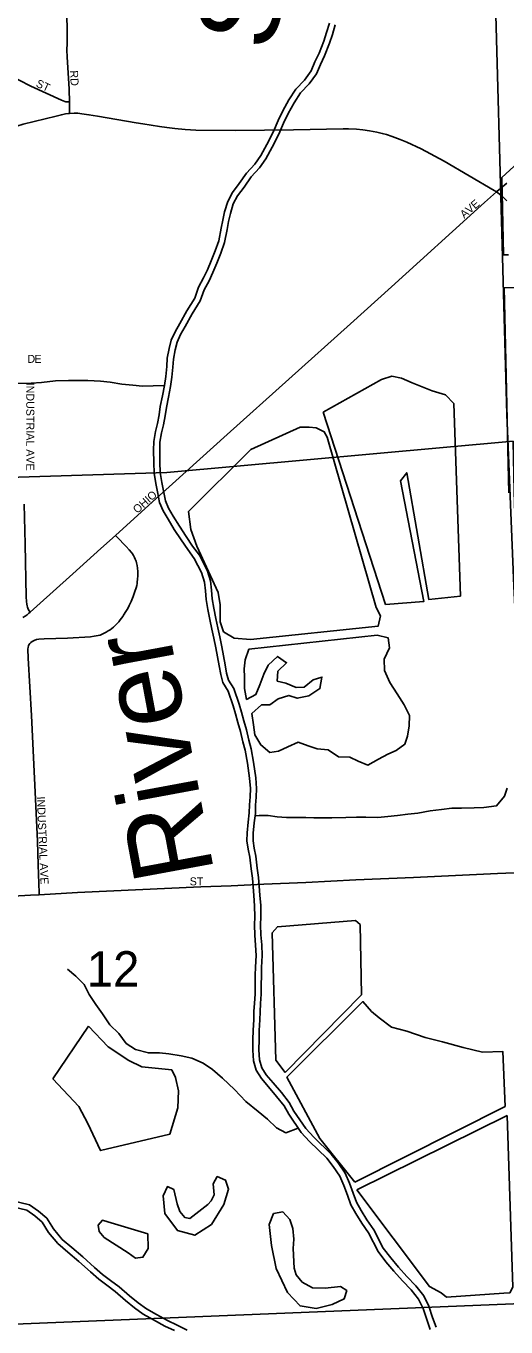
# Model space of a CAD drawing. Extents: x 1985906 to 2360102, y 891258 to 1222054.
# Drawn here: x 2168641 to 2171637, y 1079331 to 1087460 of the extents above; entities that cross this region are included whole.
import ezdxf

# ---------------------------------------------------------------- set-up
doc = ezdxf.new("R2010")
doc.units = 0
for name, color, linetype in [('GM_X_City_Street', 7, 'Continuous'), ('GM_X_City_Street_Text', 7, 'Continuous'), ('GM_X_Corporation', 7, 'Continuous'), ('GM_X_Minor_Lake', 7, 'Continuous'), ('GM_X_Minor_River', 7, 'Continuous'), ('GM_X_Minor_River_Text', 7, 'Continuous'), ('GM_X_Section', 7, 'Continuous'), ('GM_X_Section_Text', 7, 'Continuous'), ('GM_X_Township', 7, 'Continuous')]:
    doc.layers.add(name, color=color, linetype=linetype)

msp = doc.modelspace()

# ---------------------------------------------------------------- linework, layer by layer
at = {"layer": 'GM_X_City_Street'}
for points in [[(2168911.8, 1086985.9), (2168911.6, 1087015.5), (2168911, 1087034.5), (2168909.5, 1087065.9), (2168897.9, 1087267.1), (2168896.5, 1087308.8), (2168896.6, 1087352.8), (2168896.9, 1087423.7), (2168896, 1087537.1)], [(2167955.8, 1087439.3), (2168261.6, 1087291.1), (2168379.5, 1087233.3), (2168598.5, 1087121.7), (2168671.1, 1087085.1), (2168863, 1086995.9), (2168872.3, 1086992.3), (2168882.6, 1086988.7), (2168890.1, 1086986.9), (2168900.4, 1086985.7), (2168911.8, 1086985.9)], [(2168911.3, 1086914.2), (2168912, 1086950.7), (2168911.8, 1086985.9)], [(2168492, 1086799.2), (2168499.7, 1086802.9), (2168544.5, 1086822.1), (2168583.4, 1086834.9), (2168622.3, 1086846.7), (2168829, 1086897.6)], [(2168829, 1086897.6), (2168861.3, 1086905.6), (2168886.4, 1086910.3), (2168906.4, 1086913.6), (2168911.3, 1086914.2)], [(2168911.3, 1086914.2), (2168941.1, 1086915.3), (2168964.7, 1086914.4), (2168989.8, 1086911.9), (2169033.2, 1086905.5), (2169087.4, 1086895.9), (2169328, 1086855.4), (2169369.9, 1086848.5)], [(2169369.9, 1086848.5), (2169473.3, 1086831.5), (2169520.1, 1086824.8), (2169570.8, 1086818.9), (2169634.8, 1086812.7), (2169701.8, 1086809), (2169948.6, 1086807.7), (2170310, 1086812.2), (2170621.7, 1086818.2), (2170653.4, 1086818.2), (2170703.3, 1086815.3), (2170743.5, 1086810.9), (2170784.3, 1086805.2), (2170831.7, 1086796.1), (2170864.3, 1086788.4), (2170891.5, 1086781.1), (2170926.8, 1086769.8), (2170977, 1086751.3), (2171018.3, 1086734.4), (2171107.2, 1086692.5), (2171251.4, 1086614.6), (2171563.4, 1086432.6), (2171578.9, 1086423.6)], [(2171578.9, 1086423.6), (2171581, 1086425.5), (2171603.7, 1086445.1), (2171642.5, 1086478.6)], [(2171504.1, 1086356.8), (2171578.9, 1086423.6)], [(2171578.9, 1086423.6), (2171604.9, 1086402.2), (2171614.6, 1086394.2), (2171642.4, 1086367.8)], [(2169199.8, 1084277), (2169452.5, 1084506.9), (2169555.4, 1084599.6), (2169896.5, 1084907.2), (2170665.9, 1085599.3), (2170921.8, 1085830.6), (2171482.6, 1086337.7), (2171504.1, 1086356.8)], [(2168665.7, 1083797), (2168657.2, 1083812.2), (2168651.6, 1083822.3), (2168649.1, 1083829.9), (2168647.1, 1083836.6), (2168644.9, 1083847.8), (2168643, 1083864), (2168641.8, 1083893.7), (2168634.6, 1084222.4), (2168629.9, 1084472.6)], [(2168723.7, 1082032.3), (2168723.3, 1082043.1), (2168716.4, 1082218.4), (2168711.5, 1082366), (2168673.9, 1083152.7), (2168654.9, 1083510.3), (2168652.7, 1083566.9), (2168654.1, 1083578.8), (2168655.8, 1083586.6), (2168658.7, 1083593.5), (2168663.9, 1083601), (2168670.6, 1083607.6), (2168679, 1083614.3), (2168691.1, 1083620.3), (2168705.5, 1083625.9), (2168721.1, 1083628.7), (2168753.2, 1083630.4), (2168899.7, 1083636.2), (2169043.8, 1083644.2), (2169066.6, 1083647.1), (2169078.2, 1083648.8), (2169090.1, 1083651.4), (2169103, 1083654.9), (2169116.3, 1083660.1), (2169129.6, 1083665.9), (2169141.8, 1083672.5), (2169154.2, 1083680.3), (2169165.7, 1083687.8), (2169176.4, 1083695.9), (2169186, 1083704.3), (2169203, 1083719.9), (2169212.8, 1083729.7), (2169220, 1083738.1), (2169228.9, 1083749.2), (2169236.8, 1083760.3), (2169244.5, 1083771.1), (2169249.8, 1083779.4), (2169264.3, 1083801), (2169276, 1083821.3), (2169285.1, 1083838.6), (2169297.8, 1083865.2), (2169309.9, 1083896.4), (2169321, 1083927.5), (2169328.1, 1083949.2), (2169331.9, 1083964.2), (2169333.9, 1083976.1), (2169335.4, 1083987.3), (2169336.5, 1084001.2), (2169338, 1084025.8), (2169338, 1084052.3), (2169336.9, 1084071.7), (2169334.2, 1084088.7), (2169330.5, 1084106.4), (2169327.6, 1084116.2), (2169323, 1084128.9), (2169318.1, 1084140.2), (2169312, 1084151.4), (2169305.7, 1084161.3), (2169299.3, 1084169.9), (2169285.5, 1084186.7), (2169266.7, 1084206.9), (2169208.4, 1084267.6), (2169199.8, 1084277)], [(2168665.7, 1083797), (2168708.3, 1083835.6), (2168932, 1084037.4), (2169107.8, 1084195.7), (2169199.8, 1084277)], [(2168620.8, 1083764.3), (2168636.1, 1083773.5), (2168648, 1083782), (2168658.9, 1083790.8), (2168665.7, 1083797)], [(2169922.1, 1082088.7), (2170126.2, 1082097.2), (2170388.3, 1082109.3), (2170699.6, 1082124.8), (2171060.1, 1082139.9), (2171584.5, 1082164.3), (2171688.3, 1082168.4), (2171701.4, 1082168.8), (2171715.8, 1082172.2), (2171725.8, 1082177.3), (2171742.8, 1082192.8), (2171752.6, 1082204.8), (2171760.6, 1082217.3), (2171764.2, 1082229.8), (2171767.6, 1082242.7)], [(2168723.7, 1082032.3), (2168962.8, 1082045.2), (2169732.9, 1082080.7), (2169922.1, 1082088.7)], [(2167490.7, 1081972.2), (2167521.4, 1081973.4), (2167734.2, 1081985.1), (2168340.5, 1082011.1), (2168667.9, 1082029.3), (2168723.7, 1082032.3)]]:
    msp.add_lwpolyline(points, dxfattribs=at)
at = {"layer": 'GM_X_Corporation'}
for points in [[(2172008.5, 1086877.6), (2171611.8, 1086513.4), (2171622.3, 1086030.7), (2171652.3, 1086031.2)], [(2171982.2, 1085831.1), (2171626.7, 1085824.9), (2171654.6, 1084543.7)]]:
    msp.add_lwpolyline(points, dxfattribs=at)
at = {"layer": 'GM_X_Minor_Lake'}
for points in [[(2170884.5, 1083846.3), (2171124.6, 1083865.1), (2170978.2, 1084618.2), (2171018.1, 1084668.4), (2171154.6, 1083877.2), (2171352.6, 1083897.8), (2171310.9, 1085102.2), (2171258.7, 1085156.2), (2171176.6, 1085180), (2171052.4, 1085229.7), (2170984.2, 1085259.6), (2170924.2, 1085271.4), (2170860.2, 1085251.2), (2170496.6, 1085047.6)], [(2170496.6, 1085047.6), (2170884.5, 1083846.3)], [(2170521.1, 1084891.4), (2170503, 1084925.4), (2170452.9, 1084949.3), (2170408.9, 1084953.2), (2170352.9, 1084953), (2170045.1, 1084813.8), (2169656.1, 1084425.8), (2169670.5, 1084313.6), (2169706.8, 1084209.4), (2169839.8, 1083921.2), (2169852, 1083843.1), (2169852.3, 1083736.9), (2169874.5, 1083674.8), (2169940.7, 1083635), (2170042.8, 1083627.3), (2170838.9, 1083709.9), (2170854.7, 1083774.1), (2170826.6, 1083826.1)], [(2170826.6, 1083826.1), (2170521.1, 1084891.4)], [(2170031, 1083567.1), (2170009.1, 1083498.9), (2170003.3, 1083442.7), (2170005.5, 1083390.6), (2170005.7, 1083320.5), (2170017.9, 1083252.4), (2170075.8, 1083282.6), (2170099.7, 1083342.8), (2170125.5, 1083411), (2170153.3, 1083467.2), (2170211.2, 1083521.6), (2170267.3, 1083481.6), (2170213.5, 1083429.4), (2170209.7, 1083367.2), (2170263.7, 1083353.3), (2170327.8, 1083327.5), (2170377.9, 1083329.6), (2170433.7, 1083373.9), (2170487.7, 1083392.1), (2170475.9, 1083319.9), (2170406, 1083275.6), (2170334, 1083259.4), (2170282, 1083277.2), (2170214, 1083257), (2170162.1, 1083218.8), (2170110.1, 1083218.6), (2170050.2, 1083164.3), (2170060.4, 1083094.2), (2170068.6, 1083032.1), (2170106.8, 1082968.1), (2170163, 1082920.1), (2170217, 1082928.3), (2170274.9, 1082956.6), (2170338.9, 1082984.8), (2170403, 1082962.9), (2170459.1, 1082943.1), (2170527.1, 1082937.3), (2170591.3, 1082893.4), (2170663.3, 1082891.6), (2170715.4, 1082867.7), (2170775.6, 1082841.8), (2170841.5, 1082880.1), (2170899.4, 1082910.4), (2170951.4, 1082932.6), (2171005.3, 1082972.8), (2171023.1, 1083023), (2171032.9, 1083087.1), (2171034.7, 1083151.3), (2171002.5, 1083219.3), (2170958.3, 1083287.3), (2170912, 1083357.3), (2170879.8, 1083433.4), (2170877.6, 1083503.6), (2170909.4, 1083573.8), (2170901.2, 1083637.9), (2170833.2, 1083653.7)], [(2170833.2, 1083653.7), (2170031, 1083567.1)], [(2170735.9, 1081406.7), (2170726.6, 1081845.6), (2170698.5, 1081871.6), (2170210.4, 1081832), (2170176.5, 1081793.8), (2170200.9, 1080998.2), (2170259.2, 1080922.2)], [(2170259.2, 1080922.2), (2170735.9, 1081406.7)], [(2171632.5, 1080710), (2171617.5, 1081052.7), (2171491.4, 1081048.3), (2171369.3, 1081077.9), (2171241.1, 1081113.6), (2171133, 1081139.4), (2171018.8, 1081179.1), (2170922.6, 1081204.8), (2170846.4, 1081262.7), (2170798.3, 1081302.7), (2170744.1, 1081364.6), (2170269.3, 1080892.2), (2170474.6, 1080510), (2170693.5, 1080236.1)], [(2168808.6, 1080881.7), (2168971.2, 1080709.8), (2169027.5, 1080603.8), (2169106.1, 1080433.7), (2169538, 1080535.2), (2169589.5, 1080699.7), (2169593.2, 1080805.9), (2169574.9, 1080890.1), (2169550.8, 1080938.1), (2169364.6, 1080957.6), (2169282.5, 1080997.4), (2169154.1, 1081081.2), (2169031.7, 1081211.1)], [(2169031.7, 1081211.1), (2168808.6, 1080881.7)], [(2170693.5, 1080236.1), (2171632.5, 1080710)], [(2170705.7, 1080188.1), (2171159.7, 1079584.2), (2171231.9, 1079544.3), (2171266, 1079518.4), (2171624.1, 1079543.5), (2171662.1, 1079545.6), (2171680, 1079579.8), (2171644.7, 1080651.9)], [(2171644.7, 1080651.9), (2170705.7, 1080188.1)], [(2169663.7, 1080008.5), (2169631.6, 1080016.4), (2169601.5, 1080052.4), (2169583.4, 1080100.4), (2169563.1, 1080190.6), (2169523, 1080208.5), (2169497.2, 1080150.3), (2169507.5, 1080040.1), (2169585.9, 1079934.1), (2169694, 1079904.4), (2169797.9, 1079972.8), (2169875.5, 1080097.3), (2169905.3, 1080191.6), (2169885.1, 1080249.7), (2169835, 1080271.6), (2169809.1, 1080225.4), (2169815.3, 1080157.3), (2169797.4, 1080119.1), (2169775.5, 1080097)], [(2169775.5, 1080097), (2169663.7, 1080008.5)], [(2170308.6, 1079822.1), (2170312.4, 1079880.2), (2170306.2, 1079946.3), (2170288, 1080002.4), (2170243.9, 1080050.3), (2170185.9, 1080040.1), (2170158.1, 1079971.9), (2170172.5, 1079839.7), (2170202.9, 1079697.5), (2170273.4, 1079547.4), (2170351.7, 1079463.5), (2170451.8, 1079447.7), (2170551.8, 1079472.1), (2170627.7, 1079506.4), (2170643.6, 1079558.6), (2170603.5, 1079584.5), (2170507.4, 1079574.2), (2170429.4, 1079575.9), (2170365.3, 1079611.8), (2170327.1, 1079657.8), (2170315, 1079699.8)], [(2169151.5, 1079988.9), (2169117.4, 1079998.8), (2169091.5, 1079966.6), (2169097.7, 1079928.6), (2169127.8, 1079890.6), (2169278.2, 1079794.8), (2169324.3, 1079760.9), (2169370.3, 1079767.1), (2169404.1, 1079821.3), (2169401.9, 1079913.5)], [(2169401.9, 1079913.5), (2169151.5, 1079988.9)], [(2170315, 1079699.8), (2170308.6, 1079822.1)]]:
    msp.add_lwpolyline(points, dxfattribs=at)
at = {"layer": 'GM_X_Minor_River'}
for points in [[(2170534.6, 1087478.7), (2170517.1, 1087418.4), (2170499.5, 1087366), (2170470, 1087289.5), (2170444.4, 1087235.1), (2170420.8, 1087180.6), (2170379.1, 1087122), (2170325.4, 1087065.3), (2170281.8, 1086998.7), (2170244.2, 1086930.1), (2170214.6, 1086869.6), (2170185.1, 1086801.1), (2170143.6, 1086720.5), (2170106.1, 1086649.9), (2170068.4, 1086597.3), (2170016.6, 1086540.6), (2169971, 1086476), (2169929.3, 1086419.4), (2169899.7, 1086362.9), (2169880.2, 1086298.5), (2169868.6, 1086246.2), (2169859, 1086196), (2169843.6, 1086117.6), (2169822.1, 1086055.1), (2169796.5, 1085992.7), (2169772.9, 1085936.3), (2169749.3, 1085885.9), (2169717.7, 1085827.4), (2169694.2, 1085758.9), (2169644.6, 1085680.2), (2169601.1, 1085601.5), (2169571.5, 1085549.1), (2169547.8, 1085496.6), (2169534.2, 1085444.3), (2169522.7, 1085384), (2169519.2, 1085331.8), (2169513.7, 1085269.5), (2169506.2, 1085213.3), (2169492.7, 1085148.9), (2169479.2, 1085082.6), (2169471.7, 1085030.3), (2169462.1, 1084976), (2169448.5, 1084925.7), (2169439, 1084863.4), (2169437.5, 1084809.2)], [(2169475.5, 1084808.2), (2169476.9, 1084860), (2169485.8, 1084917.9), (2169499.3, 1084967.8), (2169509.2, 1085024.3), (2169516.7, 1085076.1), (2169529.9, 1085141.2), (2169543.7, 1085206.8), (2169551.5, 1085265.3), (2169557.1, 1085328.8), (2169560.5, 1085379.1), (2169571.3, 1085436), (2169583.8, 1085483.9), (2169605.4, 1085531.8), (2169634.3, 1085582.9), (2169677.4, 1085660.8), (2169728.7, 1085742.4), (2169752.6, 1085812.1), (2169783.2, 1085868.8), (2169807.7, 1085920.8), (2169831.7, 1085978.1), (2169857.7, 1086041.7), (2169880.4, 1086107.6), (2169896.3, 1086188.8), (2169905.8, 1086238.6), (2169917, 1086288.9), (2169935, 1086348.5), (2169961.6, 1086399.2), (2170001.8, 1086453.8), (2170046.3, 1086516.8), (2170098, 1086573.3), (2170138.4, 1086629.8), (2170177.3, 1086702.8), (2170219.5, 1086784.9), (2170249.2, 1086853.8), (2170278, 1086912.6), (2170314.4, 1086979.1), (2170355.3, 1087041.7), (2170408.5, 1087097.8), (2170454.1, 1087161.8), (2170479.1, 1087219.4), (2170505, 1087274.5), (2170535.3, 1087353.1), (2170553.4, 1087407), (2170571, 1087467.7)], [(2169506.2, 1085213.3), (2169433.6, 1085212.7), (2169367.6, 1085210.5), (2169307.5, 1085216.3), (2169239.5, 1085222.2), (2169165.4, 1085234), (2169105.3, 1085241.8), (2169027.3, 1085245.6), (2168905.2, 1085245.2), (2168825.2, 1085242.9), (2168737.2, 1085232.6), (2168673.2, 1085228.4), (2168577.1, 1085226.1)], [(2169437.5, 1084809.2), (2169438.2, 1084733), (2169440.8, 1084666.8), (2169451.4, 1084600.6), (2169462, 1084548.5), (2169474.6, 1084482.4), (2169497.2, 1084430.5), (2169527.8, 1084378.6), (2169566.5, 1084314.7), (2169609.3, 1084248.9), (2169650.1, 1084189), (2169690.8, 1084133.2), (2169735.8, 1084045.3), (2169754.4, 1083985.3), (2169760.9, 1083931.2), (2169765.4, 1083877), (2169776, 1083814.9), (2169788.7, 1083750.8), (2169801.2, 1083690.7), (2169813.8, 1083634.6), (2169826.4, 1083574.6), (2169847.5, 1083462.4), (2169856, 1083408.2), (2169868.6, 1083358.2), (2169903.2, 1083304.3), (2169934.2, 1083212.3), (2169948.7, 1083162.2), (2169963.3, 1083108.2), (2169979.8, 1083052.2), (2169994.5, 1082988.1), (2170009, 1082936), (2170023.8, 1082853.9), (2170036.7, 1082759.7), (2170041.3, 1082695.5), (2170039.8, 1082643.3), (2170036.2, 1082593.1), (2170034.7, 1082542.9), (2170027.1, 1082484.6), (2170021.7, 1082418.3), (2170020.2, 1082368.2), (2170026.7, 1082316), (2170037.2, 1082266), (2170045.8, 1082193.8), (2170054.4, 1082135.7), (2170058.9, 1082081.5), (2170063.4, 1082027.4), (2170068, 1081963.2), (2170068.6, 1081895), (2170067.1, 1081844.8), (2170069.7, 1081778.6), (2170074.3, 1081716.4), (2170076.9, 1081652.2), (2170073.5, 1081579.9), (2170071.9, 1081529.7), (2170070.5, 1081465.5), (2170071, 1081411.3), (2170067.5, 1081355.1), (2170063.9, 1081302.9), (2170062.4, 1081252.7), (2170059, 1081184.4), (2170057.5, 1081128.2), (2170056.1, 1081062), (2170060.7, 1080993.8), (2170077.3, 1080935.7), (2170109.9, 1080883.9), (2170154.6, 1080832.1), (2170205.4, 1080772.4), (2170252.1, 1080712.6), (2170280.7, 1080660.7), (2170358.1, 1080547), (2170410.9, 1080491.3), (2170518.3, 1080385.9), (2170559, 1080334.1), (2170599.7, 1080274.3), (2170624.3, 1080216.3), (2170647, 1080154.3), (2170669.6, 1080094.3), (2170700.3, 1080040.4), (2170737, 1079980.6), (2170779.7, 1079918.8), (2170839.1, 1079802.9), (2170887.9, 1079739.1), (2170936.6, 1079679.4), (2170991.4, 1079619.7), (2171046.2, 1079564), (2171090.9, 1079506.2), (2171119.6, 1079446.3), (2171142.3, 1079378.3), (2171164.9, 1079316.3)], [(2171200.6, 1079329.6), (2171178.2, 1079390.8), (2171154.9, 1079460.6), (2171123.4, 1079526.3), (2171074.8, 1079589.1), (2171019, 1079645.9), (2170965.4, 1079704.3), (2170917.7, 1079762.7), (2170871.3, 1079823.3), (2170812.4, 1079938.3), (2170768.8, 1080001.3), (2170733, 1080059.8), (2170704.2, 1080110.5), (2170682.6, 1080167.6), (2170659.7, 1080230.3), (2170633.2, 1080292.6), (2170589.7, 1080356.6), (2170546.7, 1080411.3), (2170438, 1080517.9), (2170387.8, 1080570.9), (2170313.2, 1080680.6), (2170283.9, 1080733.6), (2170234.8, 1080796.4), (2170183.5, 1080856.8), (2170140.6, 1080906.5), (2170112.4, 1080951.4), (2170098.4, 1081000.4), (2170094.1, 1081062.9), (2170095.5, 1081127.3), (2170097, 1081183), (2170100.4, 1081251.2), (2170101.9, 1081301), (2170105.4, 1081352.6), (2170109, 1081410.3), (2170108.5, 1081465.2), (2170109.9, 1081528.7), (2170111.5, 1081578.4), (2170114.9, 1081652.1), (2170112.2, 1081718.6), (2170107.6, 1081780.7), (2170105.1, 1081844.9), (2170106.7, 1081894.6), (2170106, 1081964.7), (2170101.3, 1082030.3), (2170096.8, 1082084.7), (2170092.2, 1082140), (2170083.5, 1082198.8), (2170074.7, 1082272.1), (2170064.2, 1082322.3), (2170058.2, 1082369.9), (2170059.7, 1082416.2), (2170065, 1082480.6), (2170072.6, 1082539.9), (2170074.2, 1082591.2), (2170077.8, 1082641.4), (2170079.4, 1082696.3), (2170074.5, 1082763.6), (2170061.4, 1082859.8), (2170046.1, 1082944.5), (2170031.3, 1082997.4), (2170016.6, 1083061.8), (2169999.8, 1083118.6), (2169985.3, 1083172.5), (2169970.5, 1083223.7), (2169937.7, 1083320.9), (2169903.9, 1083373.5), (2169893.3, 1083415.8), (2169885, 1083468.8), (2169863.7, 1083582), (2169851, 1083642.7), (2169838.4, 1083698.8), (2169825.9, 1083758.4), (2169813.4, 1083821.8), (2169803.2, 1083881.8), (2169798.7, 1083935), (2169791.7, 1083993.3), (2169771.1, 1084059.8), (2169723.2, 1084153.2), (2169681.1, 1084210.9), (2169641, 1084269.9), (2169598.7, 1084334.9), (2169560.4, 1084398.1), (2169531.1, 1084447.8), (2169511.2, 1084493.7), (2169499.3, 1084555.9), (2169488.9, 1084607.4), (2169478.7, 1084670.5), (2169476.2, 1084733.9), (2169475.5, 1084808.2)], [(2170070.8, 1082525.7), (2170096.2, 1082527.1), (2170152.2, 1082527.3), (2170208.3, 1082519.4), (2170266.3, 1082515.6), (2170332.3, 1082513.8), (2170388.4, 1082514), (2170438.4, 1082512.1), (2170550.4, 1082512.5), (2170636.5, 1082514.7), (2170704.5, 1082516.9), (2170762.5, 1082517.1), (2170836.6, 1082515.3), (2170898.6, 1082521.5), (2170960.6, 1082527.7), (2171024.6, 1082536), (2171086.6, 1082542.2), (2171164.6, 1082556.4), (2171234.6, 1082564.7), (2171298.6, 1082572.9), (2171358.7, 1082573.1), (2171438.7, 1082575.3), (2171498.7, 1082577.5), (2171578.7, 1082587.8), (2171628.6, 1082648.1), (2171644.4, 1082698.2)], [(2170340.4, 1080572.9), (2170262.3, 1080545.4), (2170204.2, 1080575.3), (2170148, 1080629.3), (2170089.9, 1080677.2), (2170013.6, 1080741.1), (2169941.4, 1080815), (2169867.1, 1080886.9), (2169804.9, 1080940.9), (2169746.7, 1080980.8), (2169676.6, 1081010.6), (2169608.5, 1081026.4), (2169532.5, 1081038.2), (2169474.4, 1081044.1), (2169404.4, 1081043.8), (2169324.3, 1081065.7), (2169266.1, 1081103.6), (2169219.9, 1081165.5), (2169163.7, 1081219.5), (2169117.5, 1081287.5), (2169077.3, 1081345.5), (2169035.1, 1081409.5), (2169002.9, 1081471.5), (2168950.7, 1081523.5), (2168900.5, 1081567.4)], [(2169645.9, 1079312.1), (2169585.3, 1079343.6), (2169524.8, 1079371.2), (2169456.1, 1079408.7), (2169393.5, 1079444.2), (2169340.9, 1079481.8), (2169286.3, 1079525.5), (2169221.5, 1079583.1), (2169168.9, 1079622.7), (2169118.3, 1079660.4), (2169067.6, 1079704.1), (2168994.7, 1079769.6), (2168925.9, 1079827.2), (2168867.1, 1079878.8), (2168812.3, 1079944.5), (2168771.5, 1080010.4), (2168718.8, 1080056.1), (2168662.2, 1080095.6), (2168541.4, 1080124.6)], [(2168530.8, 1080088.1), (2168646.4, 1080060.4), (2168695.4, 1080026), (2168742.2, 1079985.4), (2168781.4, 1079922.2), (2168839.8, 1079852.2), (2168901.1, 1079798.3), (2168969.8, 1079740.9), (2169042.5, 1079675.5), (2169094.5, 1079630.7), (2169146.1, 1079592.3), (2169197.3, 1079553.6), (2169261.8, 1079496.4), (2169318, 1079451.5), (2169373, 1079412.1), (2169437.6, 1079375.5), (2169507.8, 1079337.1), (2169568.7, 1079309.5)]]:
    msp.add_lwpolyline(points, dxfattribs=at)
at = {"layer": 'GM_X_Section'}
for points in [[(2166281.8, 1084568.6), (2169519.4, 1084669.3), (2171681.5, 1084865.9), (2171687.9, 1084551.7), (2171838.6, 1079483.3), (2166424.4, 1079261.9)], [(2171838.6, 1079483.3), (2171844.1, 1079281.2), (2172006.3, 1074014.7), (2166569.2, 1073905.3), (2166424.4, 1079261.9)]]:
    msp.add_lwpolyline(points, close=True, dxfattribs=at)
at = {"layer": 'GM_X_Township'}
for points in [[(2179219.1, 1058100.7), (2174973.2, 1058037), (2172307.3, 1057992.9), (2172255.7, 1060668.7), (2172203.1, 1063254), (2172201.5, 1063354.7), (2172136.3, 1066542.9), (2172100.3, 1068623.2), (2172057, 1071693.8), (2171999.3, 1073962.5), (2171961.1, 1075398.2), (2171957.6, 1076023), (2171856.4, 1078259.8), (2171740.9, 1082174.9), (2171736.8, 1082935.8), (2171685.8, 1083960.4), (2171643.1, 1085032.3), (2171605.1, 1086395.7), (2171523.4, 1089346.7), (2173015.3, 1089361), (2174790.3, 1089380.5), (2176069, 1089420.9), (2179329.1, 1089474)], [(2155988.7, 1089287.4), (2157526.2, 1089289.4), (2162837.9, 1089288.9), (2163293.5, 1089288.9), (2165782.9, 1089297.2), (2167175.5, 1089313), (2169500.9, 1089327.9), (2170986.2, 1089341.5), (2171523.4, 1089346.7), (2171605.1, 1086395.7), (2171643.1, 1085032.3), (2171685.8, 1083960.4), (2171736.8, 1082935.8), (2171740.9, 1082174.9), (2171856.4, 1078259.8), (2171957.6, 1076023), (2171961.1, 1075398.2), (2171999.3, 1073962.5), (2172057, 1071693.8), (2172100.3, 1068623.2), (2172136.3, 1066542.9)]]:
    msp.add_lwpolyline(points, dxfattribs=at)

# ---------------------------------------------------------------- texts
at = {"layer": 'GM_X_City_Street_Text'}
for s, rotation, p in [('RD', 273.01099, (2168915, 1087181.3)), ('ST', 334.98231, (2168698.4, 1087083.7)), ('AVE', 40.81172, (2171376.7, 1086255.1)), ('D', 0.00001, (2168649.2, 1085355.4)), ('E', 0.00001, (2168693.2, 1085355.4)), ('INDUSTRIAL AVE', 270, (2168642.2, 1085231.6)), ('OHIO', 41.49392, (2169335, 1084411.4)), ('INDUSTRIAL AVE', 272.48973, (2168708.2, 1082644.8)), ('ST', 0.00001, (2169662.4, 1082090.6))]:
    msp.add_text(s, height=50, rotation=rotation, dxfattribs=at).set_placement(p)
at = {"layer": 'GM_X_Minor_River_Text'}
for s, height, rotation, p in [('Styx', 500.23, 76.53681, (2170172, 1087290.7)), ('River', 500.22, 100.5335, (2169817, 1082171.5))]:
    msp.add_text(s, height=height, rotation=rotation, dxfattribs=at).set_placement(p)
at = {"layer": 'GM_X_Section_Text'}
msp.add_text('12', height=221, rotation=0.00001, dxfattribs=at).set_placement((2169020, 1081458.3))

doc.saveas('drawing.dxf')
